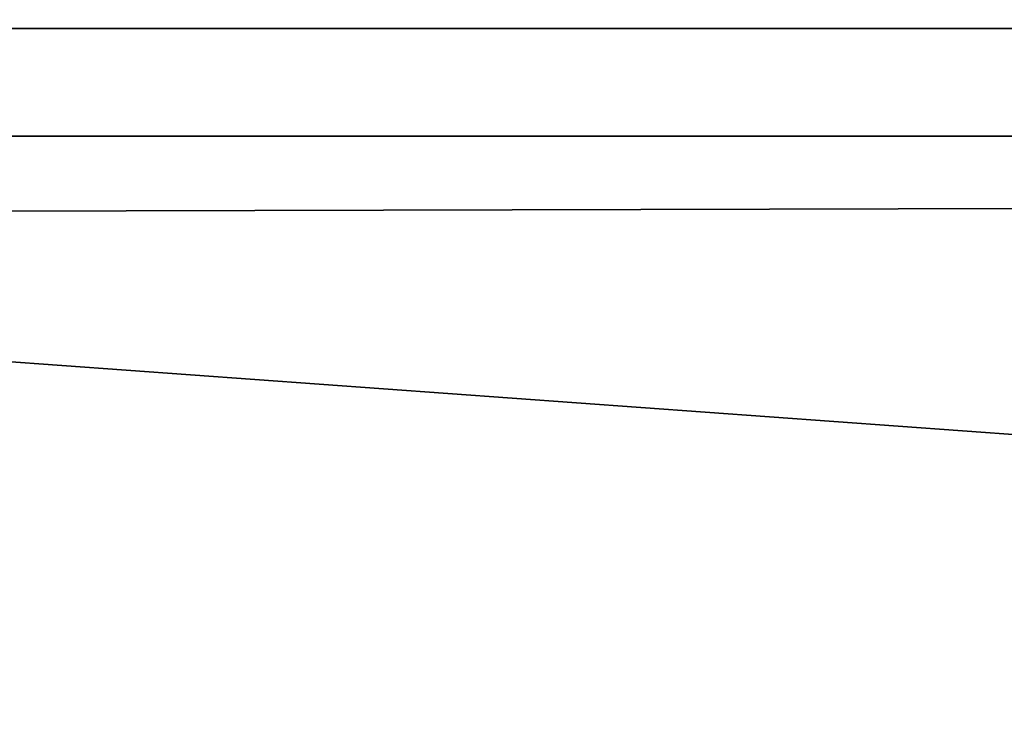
# Model space of a CAD drawing. Header units: inches. Extents: x -17.4 to 17.4, y -0.1 to 14.
# Tile 290 of 327: x 15.3246 to 15.3568, y 0.0612 to 0.0838. Entities that reach past the tile are written whole.
import ezdxf

# ---------------------------------------------------------------- set-up
doc = ezdxf.new("R2010")
doc.units = ezdxf.units.IN
doc.header["$LTSCALE"] = 65.185185
doc.header["$MEASUREMENT"] = 0
for name, color, linetype in [('1', 7, 'CONTINUOUS'), ('190', 7, 'CONTINUOUS'), ('195', 7, 'CONTINUOUS'), ('202', 7, 'CONTINUOUS'), ('205', 7, 'CONTINUOUS'), ('206', 7, 'CONTINUOUS'), ('6', 7, 'CONTINUOUS')]:
    doc.layers.add(name, color=color, linetype=linetype)

msp = doc.modelspace()

# ---------------------------------------------------------------- linework, layer by layer
at = {"layer": '1', "color": 7, "linetype": 'CONTINUOUS'}
for points in [[(-16.2925, 0.08353, 13.17265), (-16.2925, 0.22331, 10.505486), (16.2925, 0.22331, 10.505486), (-16.2925, 0.08353, 13.17265)], [(16.2925, 0.08353, 13.17265), (-16.2925, 0.08353, 13.17265), (16.2925, 0.22331, 10.505486), (16.2925, 0.08353, 13.17265)]]:
    msp.add_3dface(points, dxfattribs=at)
at = {"layer": '190', "linetype": 'CONTINUOUS'}
for points in [[(17.1875, 5), (-17.1875, 0.03), (13.911412, 14), (17.1875, 5)], [(17.1875, 5), (17.1875, 0.03), (-17.1875, 0.03), (17.1875, 5)]]:
    msp.add_3dface(points, dxfattribs=at)
at = {"layer": '195', "linetype": 'CONTINUOUS'}
for points in [[(17.1875, 0.03, 13.28), (17.1875, 2, 13.28), (-17.1875, 2, 13.28), (17.1875, 0.03, 13.28)], [(-17.1875, 0.03, 13.28), (17.1875, 0.03, 13.28), (-17.1875, 2, 13.28), (-17.1875, 0.03, 13.28)]]:
    msp.add_3dface(points, dxfattribs=at)
at = {"layer": '202', "linetype": 'CONTINUOUS'}
for points in [[(-16.3225, 0, 0.061), (16.3225, 0, 0.061), (-16.3225, 2.375, 0.061), (-16.3225, 0, 0.061)], [(16.3225, 0, 0.061), (16.3225, 2.375, 0.061), (-16.3225, 2.375, 0.061), (16.3225, 0, 0.061)]]:
    msp.add_3dface(points, dxfattribs=at)
at = {"layer": '205', "linetype": 'CONTINUOUS'}
for points in [[(16.3225, 0.226488, 10.444836), (16.3225, 0.08, 13.24), (12.88425, 0.128459, 12.315347), (16.3225, 0.226488, 10.444836)], [(12.88425, 0.128459, 12.315347), (16.3225, 0.08, 13.24), (12.862527, 0.127929, 12.325463), (12.88425, 0.128459, 12.315347)], [(12.862527, 0.127929, 12.325463), (16.3225, 0.08, 13.24), (12.839377, 0.127604, 12.331657), (12.862527, 0.127929, 12.325463)], [(12.839377, 0.127604, 12.331657), (16.3225, 0.08, 13.24), (12.8155, 0.127495, 12.333744), (12.839377, 0.127604, 12.331657)], [(16.3225, 0.08, 13.24), (-16.3225, 0.08, 13.24), (12.8155, 0.127495, 12.333744), (16.3225, 0.08, 13.24)]]:
    msp.add_3dface(points, dxfattribs=at)
at = {"layer": '206', "linetype": 'CONTINUOUS'}
for points in [[(16.3225, 0, 13.24), (-16.3225, 0, 13.24), (16.3225, 0.08, 13.24), (16.3225, 0, 13.24)], [(16.3225, 0.08, 13.24), (-16.3225, 0, 13.24), (-16.3225, 0.08, 13.24), (16.3225, 0.08, 13.24)]]:
    msp.add_3dface(points, dxfattribs=at)
at = {"layer": '6', "color": 7, "linetype": 'CONTINUOUS'}
for points in [[(-16.2925, 0.08353, 13.17265), (16.2925, 0.08353, 13.17265), (16.2925, 0.084166, 13.185599), (-16.2925, 0.08353, 13.17265)], [(-16.2925, 0.084166, 13.185599), (-16.2925, 0.08353, 13.17265), (16.2925, 0.084166, 13.185599), (-16.2925, 0.084166, 13.185599)]]:
    msp.add_3dface(points, dxfattribs=at)

doc.saveas('drawing.dxf')
